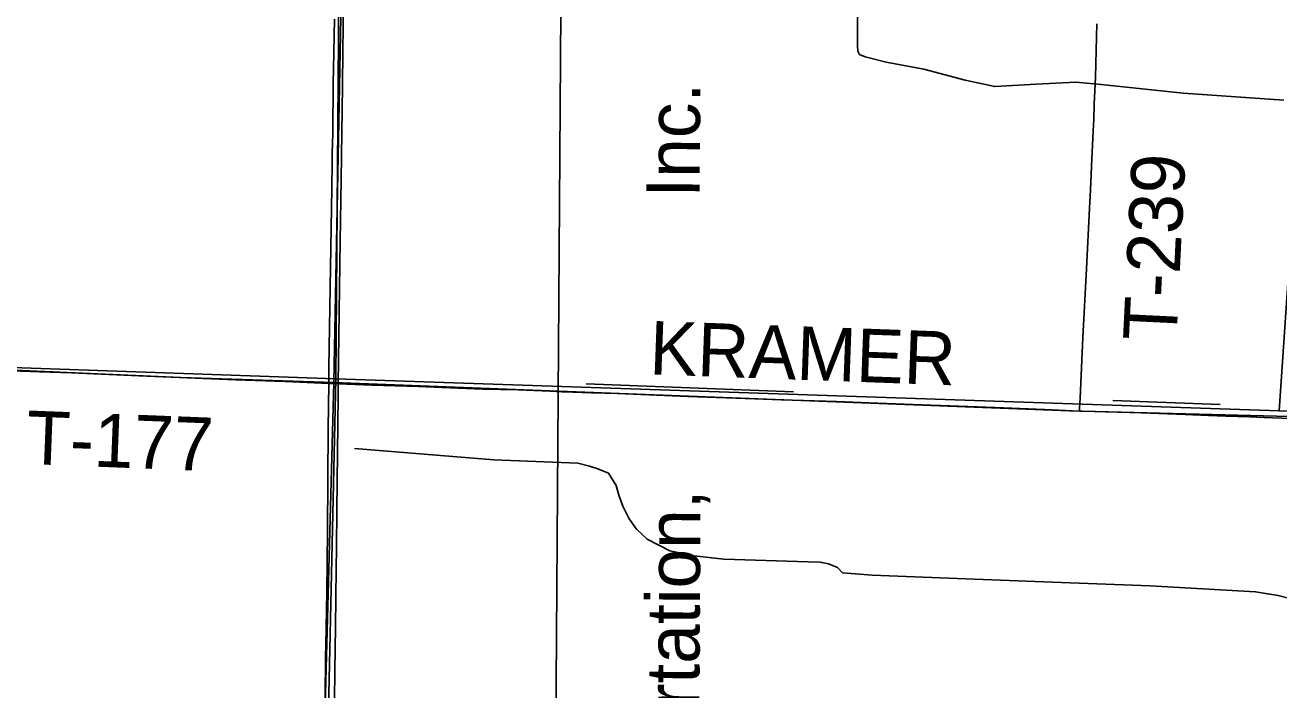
# Model space of a CAD drawing. Extents: x 1443599 to 1910620, y 1028088 to 1361369.
# Drawn here: x 1650733 to 1657763, y 1217836 to 1221564 of the extents above; entities that cross this region are included whole.
import ezdxf

# ---------------------------------------------------------------- set-up
doc = ezdxf.new("R2010")
doc.units = 0
for name, color, linetype in [('GM_X_Minor_River', 7, 'Continuous'), ('GM_X_Rail_Line', 7, 'Continuous'), ('GM_X_Rail_Line_Text', 7, 'Continuous'), ('GM_X_Section', 7, 'Continuous'), ('GM_X_State_Route', 7, 'Continuous'), ('GM_X_Township', 7, 'Continuous'), ('GM_X_Township_Road', 7, 'Continuous'), ('GM_X_Township_Road_Text', 7, 'Continuous')]:
    doc.layers.add(name, color=color, linetype=linetype)

msp = doc.modelspace()

# ---------------------------------------------------------------- linework, layer by layer
at = {"layer": 'GM_X_Minor_River'}
for points in [[(1657790.9, 1221142.6), (1657226, 1221182.3), (1656767.4, 1221231.8), (1656625.2, 1221244.2), (1656402.8, 1221232.8), (1656170.4, 1221219.5), (1656004.2, 1221256.1), (1655772, 1221316.9), (1655561.8, 1221355.7), (1655443.7, 1221386.1), (1655411.7, 1221400.2), (1655401.7, 1221418.3), (1655399.8, 1221448.4), (1655402.8, 1221769.3), (1655419.8, 1222100.3)], [(1655041.3, 1219507.7), (1653879.5, 1219553.2)], [(1657433.1, 1219436.6), (1656832.2, 1219458.4)], [(1657816.5, 1218350.2), (1657758.4, 1218364.5), (1657700.3, 1218374.7), (1657632.3, 1218386.9), (1657041.4, 1218418.7), (1656494.5, 1218440.4), (1656007.8, 1218459.8), (1655482.9, 1218479.4), (1655316.7, 1218491.9), (1655288.7, 1218522.1), (1655238.7, 1218542.3), (1655190.7, 1218552.5), (1655124.6, 1218554.7), (1654651.8, 1218570.1), (1654484, 1218587.3), (1654347.4, 1218615.1), (1654221.4, 1218681.7), (1654161.5, 1218738), (1654119.6, 1218796.3), (1654083.8, 1218866.6), (1654061.9, 1218928.9), (1654048, 1218983.1), (1654004.2, 1219051.4), (1653944.2, 1219075.6), (1653898.1, 1219089.8), (1653832.1, 1219108.1), (1653361.3, 1219125.5), (1652580.2, 1219190)]]:
    msp.add_lwpolyline(points, dxfattribs=at)
at = {"layer": 'GM_X_Rail_Line'}
msp.add_lwpolyline([(1653422.3, 1187382.1), (1653486.6, 1194668.7), (1653543.3, 1201447.8), (1653624.5, 1208390), (1653686.5, 1213883.3), (1653700.4, 1216254.3), (1653748.8, 1223261.5), (1653782.8, 1225132.4), (1653807.3, 1225844.8), (1653831.2, 1226150), (1653902.6, 1226760.6), (1654109.2, 1228858.3), (1654149, 1229281), (1654189.7, 1229712.5), (1654201, 1230000), (1654206.7, 1230284.6), (1654220.8, 1231414.3)], dxfattribs=at)
at = {"layer": 'GM_X_Section'}
for points in [[(1647094.6, 1225069.2), (1652508.6, 1224902.3), (1652515.7, 1224828.2), (1652474.9, 1219580.5), (1647137.2, 1219766.5)], [(1652515.7, 1224828.2), (1658121.8, 1224660.7), (1657764.7, 1219401.1), (1652474.9, 1219580.5)], [(1647137.2, 1219766.5), (1652474.9, 1219580.5), (1652350.9, 1213939.8), (1646994.4, 1214058.1)], [(1652474.9, 1219580.5), (1657764.7, 1219401.1), (1657942.7, 1219394.8), (1657875.1, 1213479.2), (1652349.5, 1213673.7), (1652350.9, 1213939.8)]]:
    msp.add_lwpolyline(points, close=True, dxfattribs=at)
at = {"layer": 'GM_X_State_Route'}
for points in [[(1652459.3, 1217102.5), (1652461.9, 1217236.6), (1652462.4, 1217449.9), (1652465.1, 1217581.2), (1652468.1, 1217777.9), (1652469.7, 1217942.1), (1652472.7, 1218188.2), (1652477.7, 1218516.3), (1652480, 1218631.1), (1652480.9, 1218844.4), (1652488.4, 1219484.3), (1652489.3, 1219552.6), (1652500.4, 1220353.9), (1652504.6, 1220698.4), (1652512.1, 1221223.5), (1652514.4, 1221420.3), (1652516.2, 1221551.6), (1652518.7, 1221666.4), (1652519, 1221707.6), (1652519.7, 1221846.8), (1652520.7, 1221970.6)], [(1652415.5, 1217792.2), (1652418, 1218022.1), (1652419.2, 1218087.6), (1652424.5, 1218382.9), (1652428.4, 1218727.5), (1652432.7, 1219301.8), (1652435.7, 1219554.9), (1652436.8, 1219646.3), (1652446.1, 1220204.1), (1652453.7, 1220647.1), (1652454, 1220794.9), (1652454.8, 1220843.9), (1652458.3, 1220957.9), (1652461.4, 1221236.7), (1652461.8, 1221318.8), (1652467.9, 1221597.6)]]:
    msp.add_lwpolyline(points, dxfattribs=at)
at = {"layer": 'GM_X_Township'}
for points in [[(1652505.5, 1221708), (1652463.3, 1219560.5), (1651605.5, 1219588.8), (1649360, 1219686.9), (1647115.6, 1219745.6), (1641800.3, 1219921), (1636476.6, 1220085.9), (1631101.7, 1220199.8)], [(1658837.4, 1219343), (1656589.2, 1219401.6), (1652463.3, 1219560.5), (1652505.5, 1221708)], [(1631101.7, 1220199.8), (1636476.6, 1220085.9), (1641800.3, 1219921), (1647115.6, 1219745.6), (1649360, 1219686.9), (1651605.5, 1219588.8), (1652463.3, 1219560.5), (1652390.5, 1216841.9), (1652369.6, 1214307.9), (1652367, 1213913), (1652364.6, 1213513.4), (1652298.6, 1208612.6)], [(1652298.6, 1208612.6), (1652364.6, 1213513.4), (1652367, 1213913), (1652369.6, 1214307.9), (1652390.5, 1216841.9), (1652463.3, 1219560.5), (1656589.2, 1219401.6), (1658837.4, 1219343), (1659402.2, 1219334.9), (1659951.5, 1219317), (1660040.1, 1219327.7), (1660128.6, 1219343.5), (1660227.1, 1219355.3), (1660301.5, 1219359.1), (1660400, 1219346.8), (1660510.5, 1219312.4), (1660641, 1219274), (1661382, 1219260.9), (1663294.7, 1219213.2), (1664557.9, 1219193.9), (1668556.1, 1219132.4), (1673809.8, 1219027.9)]]:
    msp.add_lwpolyline(points, dxfattribs=at)
at = {"layer": 'GM_X_Township_Road'}
for points in [[(1656644.5, 1219399.9), (1656645.3, 1219416.7), (1656648.1, 1219471.9), (1656664.8, 1219813.2), (1656684.1, 1220196.9), (1656701.3, 1220537.9), (1656706.6, 1220639.6), (1656714.4, 1220813.4), (1656723.8, 1221006.9), (1656724.7, 1221032.9), (1656728, 1221121.4), (1656734.3, 1221272.2), (1656742.7, 1221570.6)], [(1647128, 1219745.4), (1647256.6, 1219741.7), (1647584.7, 1219730.7), (1647896.3, 1219721.9), (1648191.6, 1219713.9), (1648388.2, 1219706.4), (1648814.6, 1219691.5), (1649158.8, 1219678.7), (1649568.8, 1219663.4), (1649781.5, 1219654.5), (1649977.3, 1219648.8), (1650371.1, 1219636.2), (1650600.7, 1219627.8), (1650813.9, 1219620.6), (1650994.2, 1219613.3), (1651371.4, 1219597.8), (1651912.5, 1219574.6), (1652191.3, 1219565.2), (1652435.7, 1219554.9)], [(1652435.7, 1219554.9), (1652463.8, 1219553.7)], [(1652463.8, 1219553.7), (1652489.3, 1219552.6)], [(1652489.3, 1219552.6), (1652676.8, 1219544.1), (1652939.3, 1219536.7), (1653070.7, 1219531.9), (1653300.3, 1219523.2), (1653497.1, 1219518.1), (1653677.4, 1219510.9), (1653743, 1219508.5), (1653804, 1219506.3)], [(1653804, 1219506.3), (1653906.9, 1219502.8), (1654054.6, 1219498.3), (1654448.2, 1219481.7), (1654825.6, 1219468.8), (1654973.2, 1219462.9), (1655284.9, 1219452.8), (1655465.4, 1219446.8), (1655711.3, 1219435.8), (1656072.2, 1219423.2), (1656219.8, 1219417.4), (1656449.5, 1219408.7), (1656644.5, 1219399.9)], [(1656644.5, 1219399.9), (1656662.7, 1219399.1), (1656990.8, 1219388.9), (1657237, 1219380.6), (1657368.1, 1219374.8), (1657466.5, 1219370.9), (1657597.7, 1219366.7), (1657679.7, 1219364), (1658024.1, 1219351.3), (1658450.7, 1219339.2), (1658505.9, 1219337.9)]]:
    msp.add_lwpolyline(points, dxfattribs=at)

# ---------------------------------------------------------------- texts
at = {"layer": 'GM_X_Rail_Line_Text'}
for s, rotation, p in [('Inc.', 89.66315, (1654515.1, 1220595.9)), ('Transportation,', 89.66381, (1654504.4, 1216270.6))]:
    msp.add_text(s, height=299, rotation=rotation, dxfattribs=at).set_placement(p)
at = {"layer": 'GM_X_Township_Road_Text'}
for s, rotation, p in [('T-239', 87.19615, (1657188.5, 1219788)), ('KRAMER', 357.92007, (1654230.4, 1219606)), ('T-177', 357.75434, (1650735.4, 1219103.4))]:
    msp.add_text(s, height=300, rotation=rotation, dxfattribs=at).set_placement(p)

doc.saveas('drawing.dxf')
